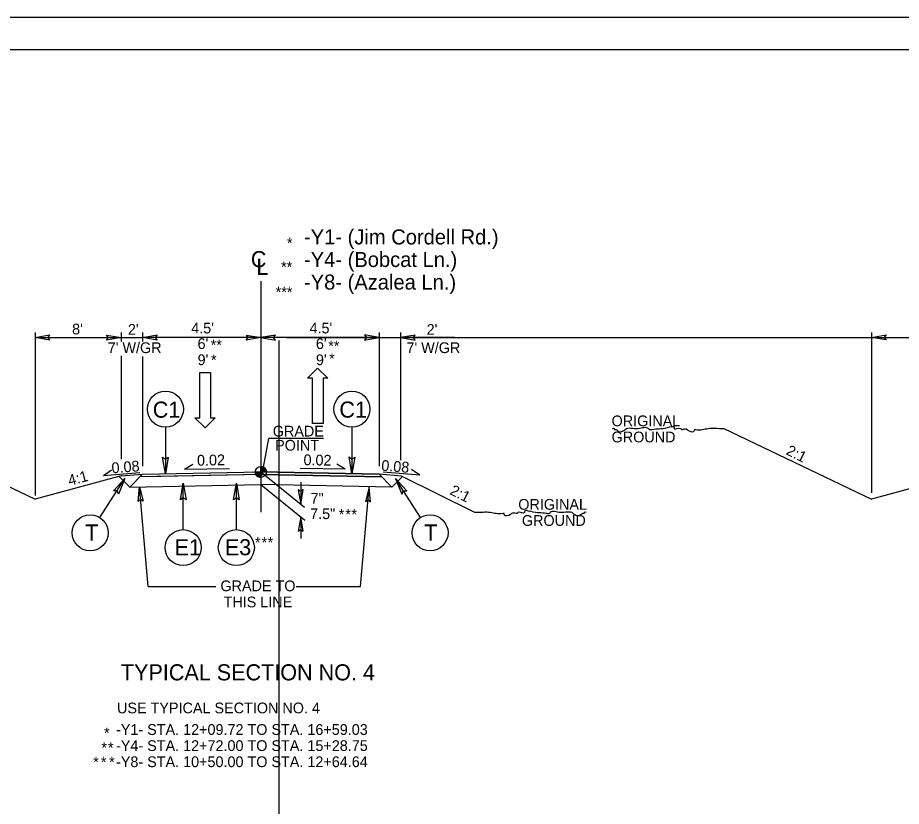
# Model space of a CAD drawing. Extents: x 18938 to 19565, y 6931 to 7973.
# Drawn here: x 19227.2 to 19309.4, y 7592.1 to 7665.5 of the extents above; entities that cross this region are included whole.
import ezdxf

# ---------------------------------------------------------------- set-up
doc = ezdxf.new("R2010")
doc.units = 0
for name, color, linetype in [('Old_Level_11', 7, 'Continuous'), ('Old_Level_2', 7, 'Continuous'), ('Prop Dimension', 7, 'Continuous'), ('Prop Pavement Schedule Description CELL', 7, 'Continuous'), ('Prop Shade Medium', 7, 'Continuous'), ('Prop Terminator CELL', 7, 'Continuous'), ('Sheet Data Field CELL', 7, 'Continuous'), ('Sheet Plot Border Outside CELL', 7, 'Continuous'), ('Sheet Typical CELL', 7, 'Continuous'), ('Typical Curb CELL', 7, 'Continuous'), ('Typical Detail Wedge1 CELL', 7, 'Continuous'), ('Typical Detail Wedge2 CELL', 7, 'Continuous'), ('Typical Detail Wedge3 CELL', 7, 'Continuous'), ('Typical Guardrail CELL', 7, 'Continuous'), ('Typical Hinge Slope Arterial CELL', 7, 'Continuous'), ('Typical ID Circle CELL', 7, 'Continuous'), ('Typical Pavement Slope Information CELL', 7, 'Continuous'), ('Typical Shoulder Slope Information CELL', 7, 'Continuous'), ('Typical Terminator CELL', 7, 'Continuous'), ('Typical Text General CELL', 7, 'Continuous'), ('Typical Text Grade Point CELL', 7, 'Continuous'), ('Typical Text ID Circle CELL', 7, 'Continuous'), ('Typical Text Label CELL', 7, 'Continuous')]:
    doc.layers.add(name, color=color, linetype=linetype)

msp = doc.modelspace()

# ---------------------------------------------------------------- linework, layer by layer
at = {"layer": 'Prop Dimension'}
msp.add_lwpolyline([(19155.167, 7519.077), (19382.434, 7519.077), (19382.434, 7665.511), (19155.167, 7665.511)], close=True, dxfattribs=at)
at = {"layer": 'Prop Pavement Schedule Description CELL'}
for p, q in [((19238.86, 7623.026), (19249.86, 7623.246)), ((19260.86, 7623.026), (19249.86, 7623.246)), ((19237.669, 7621.835), (19236.686, 7622.818)), ((19236.86, 7622.866), (19238.86, 7623.026)), ((19237.669, 7621.835), (19238.86, 7623.026)), ((19249.86, 7622.996), (19238.605, 7622.771)), ((19249.86, 7622.996), (19261.115, 7622.771)), ((19262.951, 7622.858), (19260.86, 7623.026)), ((19262.05, 7621.835), (19260.86, 7623.026)), ((19262.05, 7621.835), (19263.033, 7622.817)), ((19269.749, 7619.459), (19262.951, 7622.858)), ((19237.669, 7621.835), (19249.86, 7622.079)), ((19242.36, 7621.933), (19242.36, 7621.929)), ((19262.05, 7621.835), (19249.86, 7622.079)), ((19257.36, 7621.933), (19257.36, 7621.929))]:
    msp.add_line(p, q, dxfattribs=at)
at = {"layer": 'Prop Shade Medium'}
for p, q in [((19215.127, 7627.285), (19228.86, 7620.716)), ((19292.925, 7627.287), (19306.658, 7620.717)), ((19236.86, 7622.865), (19228.86, 7620.716)), ((19314.658, 7622.866), (19306.658, 7620.717))]:
    msp.add_line(p, q, dxfattribs=at)
at = {"layer": 'Sheet Data Field CELL'}
for points in [[(19230.21, 7635.518), (19228.86, 7635.751), (19230.217, 7635.991), (19230.045, 7635.751)], [(19235.51, 7635.983), (19236.86, 7635.751), (19235.502, 7635.511), (19235.675, 7635.751)], [(19240.21, 7635.518), (19238.86, 7635.751), (19240.217, 7635.991), (19240.045, 7635.751)], [(19248.515, 7635.983), (19249.865, 7635.751), (19248.508, 7635.511), (19248.68, 7635.751)], [(19251.215, 7635.983), (19249.865, 7635.751), (19251.223, 7635.511), (19251.05, 7635.751)], [(19259.51, 7635.518), (19260.86, 7635.751), (19259.502, 7635.991), (19259.675, 7635.751)], [(19264.21, 7635.983), (19262.86, 7635.751), (19264.217, 7635.511), (19264.045, 7635.751)], [(19308.008, 7635.519), (19306.658, 7635.752), (19308.016, 7635.992), (19307.843, 7635.752)], [(19238.454, 7620.488), (19238.569, 7621.853), (19238.925, 7620.521), (19238.671, 7620.673)], [(19253.337, 7621.591), (19253.569, 7620.241), (19253.809, 7621.599), (19253.569, 7621.426)], [(19260.062, 7620.461), (19259.948, 7621.827), (19259.59, 7620.495), (19259.844, 7620.646)], [(19253.801, 7617.725), (19253.569, 7619.075), (19253.329, 7617.717), (19253.569, 7617.89)]]:
    msp.add_lwpolyline(points, close=True, dxfattribs=at)
at = {"layer": 'Sheet Typical CELL'}
for p, q in [((19228.86, 7636.211), (19228.86, 7621.046)), ((19228.86, 7635.751), (19236.86, 7635.751)), ((19236.86, 7635.751), (19238.86, 7635.751)), ((19238.86, 7636.211), (19238.86, 7635.383)), ((19260.86, 7635.751), (19238.86, 7635.751)), ((19260.86, 7636.211), (19260.86, 7623.766)), ((19267.86, 7635.751), (19262.86, 7635.751)), ((19306.658, 7636.212), (19306.658, 7621.286)), ((19306.658, 7635.752), (19314.658, 7635.752)), ((19238.86, 7633.971), (19238.86, 7623.766)), ((19249.86, 7623.246), (19253.915, 7619.961)), ((19239.371, 7612.569), (19238.569, 7621.853)), ((19249.86, 7622.079), (19253.965, 7618.754)), ((19253.569, 7622.285), (19253.569, 7620.241)), ((19259.138, 7612.569), (19259.948, 7621.827)), ((19253.569, 7619.075), (19253.569, 7617.051)), ((19239.371, 7612.569), (19245.664, 7612.569)), ((19253.142, 7612.569), (19259.138, 7612.569))]:
    msp.add_line(p, q, dxfattribs=at)
at = {"layer": 'Typical Curb CELL'}
for points in [[(19282.561, 7627.287), (19282.732, 7627.287), (19282.732, 7627.201), (19282.903, 7627.201), (19282.989, 7627.116), (19283.674, 7627.116), (19283.76, 7627.201), (19284.959, 7627.287), (19285.901, 7627.287), (19285.987, 7627.201), (19286.244, 7627.201), (19287.7, 7627.373), (19288.3, 7627.373), (19288.3, 7627.287), (19288.899, 7627.287), (19288.985, 7627.201), (19289.071, 7627.201), (19289.499, 7627.201), (19289.585, 7627.116), (19290.184, 7627.116), (19290.184, 7627.201), (19290.27, 7627.201), (19291.469, 7627.287), (19292.839, 7627.287), (19292.925, 7627.287)], [(19280.113, 7619.459), (19279.941, 7619.459), (19279.941, 7619.374), (19279.77, 7619.374), (19279.685, 7619.288), (19278.999, 7619.288), (19278.914, 7619.374), (19277.714, 7619.459), (19276.772, 7619.459), (19276.687, 7619.374), (19276.43, 7619.374), (19274.974, 7619.545), (19274.374, 7619.545), (19274.374, 7619.459), (19273.775, 7619.459), (19273.689, 7619.374), (19273.603, 7619.374), (19273.175, 7619.374), (19273.089, 7619.288), (19272.49, 7619.288), (19272.49, 7619.374), (19272.404, 7619.374), (19271.205, 7619.459), (19269.834, 7619.459), (19269.749, 7619.459)]]:
    msp.add_spline(points, degree=3, dxfattribs=at)
at = {"layer": 'Typical Detail Wedge1 CELL'}
for p, q in [((19249.348, 7623.246), (19249.86, 7623.246)), ((19249.86, 7623.246), (19249.86, 7623.757)), ((19250.372, 7623.246), (19249.86, 7623.246)), ((19249.86, 7622.733), (19249.86, 7623.246)), ((19249.86, 7623.246), (19249.86, 7622.733))]:
    msp.add_line(p, q, dxfattribs=at)
for points in [[(19249.351, 7623.246), (19249.351, 7623.19)], [(19249.361, 7623.246), (19249.361, 7623.13)], [(19249.371, 7623.246), (19249.371, 7623.092)], [(19249.382, 7623.246), (19249.382, 7623.063)], [(19249.392, 7623.246), (19249.392, 7623.038)], [(19249.402, 7623.246), (19249.402, 7623.016)], [(19249.412, 7623.246), (19249.412, 7622.997)], [(19249.423, 7623.246), (19249.423, 7622.979)], [(19249.433, 7623.246), (19249.433, 7622.963)], [(19249.443, 7623.246), (19249.443, 7622.948)], [(19249.453, 7623.246), (19249.453, 7622.935)], [(19249.464, 7623.246), (19249.464, 7622.922)], [(19249.474, 7623.246), (19249.474, 7622.909)], [(19249.484, 7623.246), (19249.484, 7622.898)], [(19249.494, 7623.246), (19249.494, 7622.887)], [(19249.505, 7623.246), (19249.504, 7622.877)], [(19249.515, 7623.246), (19249.515, 7622.867)], [(19249.525, 7623.246), (19249.525, 7622.858)], [(19249.535, 7623.246), (19249.535, 7622.85)], [(19249.545, 7623.246), (19249.545, 7622.841)], [(19249.556, 7623.246), (19249.556, 7622.834)], [(19249.566, 7623.246), (19249.566, 7622.826)], [(19249.576, 7623.246), (19249.576, 7622.819)], [(19249.586, 7623.246), (19249.586, 7622.813)], [(19249.597, 7623.246), (19249.596, 7622.806)], [(19249.607, 7623.246), (19249.607, 7622.8)], [(19249.617, 7623.246), (19249.617, 7622.795)], [(19249.627, 7623.246), (19249.627, 7622.789)], [(19249.638, 7623.246), (19249.638, 7622.784)], [(19249.648, 7623.246), (19249.648, 7622.78)], [(19249.658, 7623.246), (19249.658, 7622.775)], [(19249.669, 7623.246), (19249.668, 7622.771)], [(19249.679, 7623.246), (19249.679, 7622.767)], [(19249.689, 7623.246), (19249.689, 7622.763)], [(19249.699, 7623.246), (19249.699, 7622.759)], [(19249.709, 7623.246), (19249.709, 7622.756)], [(19249.72, 7623.246), (19249.719, 7622.753)], [(19249.73, 7623.246), (19249.73, 7622.75)], [(19249.74, 7623.246), (19249.74, 7622.748)], [(19249.75, 7623.246), (19249.75, 7622.745)], [(19249.761, 7623.246), (19249.76, 7622.743)], [(19249.771, 7623.246), (19249.771, 7622.742)], [(19249.781, 7623.246), (19249.781, 7622.74)], [(19249.791, 7623.246), (19249.791, 7622.738)], [(19249.801, 7623.246), (19249.801, 7622.737)], [(19249.812, 7623.246), (19249.812, 7622.736)], [(19249.822, 7623.246), (19249.822, 7622.735)], [(19249.832, 7623.246), (19249.832, 7622.735)], [(19249.843, 7623.246), (19249.843, 7622.734)], [(19249.853, 7623.246), (19249.853, 7622.733), (19249.853, 7622.733)], [(19249.865, 7623.757), (19249.865, 7623.757), (19249.865, 7623.246)], [(19249.875, 7623.757), (19249.875, 7623.246)], [(19249.885, 7623.757), (19249.885, 7623.246)], [(19249.896, 7623.756), (19249.896, 7623.246)], [(19249.906, 7623.755), (19249.906, 7623.246)], [(19249.916, 7623.754), (19249.916, 7623.246)], [(19249.927, 7623.753), (19249.927, 7623.246)], [(19249.937, 7623.752), (19249.937, 7623.246)], [(19249.947, 7623.75), (19249.947, 7623.246)], [(19249.957, 7623.748), (19249.957, 7623.246)], [(19249.968, 7623.746), (19249.967, 7623.246)], [(19249.978, 7623.744), (19249.978, 7623.246)], [(19249.988, 7623.741), (19249.988, 7623.246)], [(19249.998, 7623.738), (19249.998, 7623.246)], [(19250.008, 7623.735), (19250.008, 7623.246)], [(19250.019, 7623.732), (19250.019, 7623.246)], [(19250.029, 7623.729), (19250.029, 7623.246)], [(19250.039, 7623.725), (19250.039, 7623.246)], [(19250.049, 7623.721), (19250.049, 7623.246)], [(19250.06, 7623.717), (19250.059, 7623.246)], [(19250.07, 7623.712), (19250.07, 7623.246)], [(19250.08, 7623.708), (19250.08, 7623.246)], [(19250.09, 7623.703), (19250.09, 7623.246)], [(19250.1, 7623.697), (19250.1, 7623.246)], [(19250.111, 7623.692), (19250.111, 7623.246)], [(19250.121, 7623.686), (19250.121, 7623.246)], [(19250.131, 7623.68), (19250.131, 7623.246)], [(19250.142, 7623.673), (19250.142, 7623.246)], [(19250.152, 7623.666), (19250.152, 7623.246)], [(19250.162, 7623.659), (19250.162, 7623.246)], [(19250.172, 7623.651), (19250.172, 7623.246)], [(19250.183, 7623.643), (19250.182, 7623.246)], [(19250.193, 7623.635), (19250.193, 7623.246)], [(19250.203, 7623.625), (19250.203, 7623.245)], [(19250.213, 7623.616), (19250.213, 7623.246)], [(19250.223, 7623.606), (19250.223, 7623.245)], [(19250.234, 7623.595), (19250.234, 7623.245)], [(19250.244, 7623.584), (19250.244, 7623.246)], [(19250.254, 7623.572), (19250.254, 7623.245)], [(19250.264, 7623.559), (19250.264, 7623.245)], [(19250.275, 7623.546), (19250.274, 7623.246)], [(19250.285, 7623.531), (19250.285, 7623.245)], [(19250.295, 7623.515), (19250.295, 7623.245)], [(19250.305, 7623.498), (19250.305, 7623.246)], [(19250.316, 7623.479), (19250.316, 7623.245)], [(19250.326, 7623.458), (19250.326, 7623.245)], [(19250.336, 7623.434), (19250.336, 7623.246)], [(19250.346, 7623.405), (19250.346, 7623.245)], [(19250.357, 7623.37), (19250.357, 7623.245)], [(19250.367, 7623.318), (19250.367, 7623.246)]]:
    msp.add_lwpolyline(points, dxfattribs=at)
msp.add_circle((19249.86, 7623.245), 0.512, dxfattribs=at)
for start, end in [(179.99048, 269.99048), (359.99048, 89.99048)]:
    msp.add_arc((19249.86, 7623.245), 0.512, start, end, dxfattribs=at)
at = {"layer": 'Typical Detail Wedge3 CELL'}
for p, q in [((19244.184, 7628.282), (19244.184, 7632.482)), ((19244.184, 7632.482), (19245.174, 7632.482)), ((19245.174, 7632.482), (19245.174, 7628.282)), ((19254.213, 7631.952), (19255.143, 7632.897)), ((19255.143, 7632.897), (19256.103, 7631.952)), ((19254.663, 7631.952), (19254.213, 7631.952)), ((19254.663, 7627.752), (19254.663, 7631.952)), ((19256.103, 7631.952), (19255.653, 7631.952)), ((19255.653, 7631.952), (19255.653, 7627.752)), ((19244.694, 7627.337), (19243.734, 7628.282)), ((19243.734, 7628.282), (19244.184, 7628.282)), ((19245.624, 7628.282), (19244.694, 7627.337)), ((19245.174, 7628.282), (19245.624, 7628.282)), ((19255.653, 7627.752), (19254.663, 7627.752))]:
    msp.add_line(p, q, dxfattribs=at)
at = {"layer": 'Typical Guardrail CELL'}
for p, q in [((19252.244, 7635.751), (19380.142, 7635.751)), ((19251.527, 7635.457), (19251.527, 7289.252))]:
    msp.add_line(p, q, dxfattribs=at)
at = {"layer": 'Typical Hinge Slope Arterial CELL'}
for p, q in [((19238.86, 7623.026), (19249.86, 7623.246)), ((19249.86, 7623.246), (19260.86, 7623.026)), ((19238.605, 7622.771), (19238.86, 7623.026)), ((19240.605, 7622.811), (19238.605, 7622.771)), ((19249.86, 7622.996), (19240.605, 7622.811)), ((19240.605, 7622.811), (19240.605, 7622.811)), ((19261.115, 7622.771), (19249.86, 7622.996)), ((19260.86, 7623.026), (19261.115, 7622.771))]:
    msp.add_line(p, q, dxfattribs=at)
at = {"layer": 'Typical ID Circle CELL'}
for p, q in [((19236.86, 7636.211), (19236.86, 7635.379)), ((19262.86, 7636.211), (19262.86, 7624.34)), ((19236.86, 7634.052), (19236.86, 7624.426))]:
    msp.add_line(p, q, dxfattribs=at)
at = {"layer": 'Typical Pavement Slope Information CELL'}
msp.add_lwpolyline([(19380.142, 7662.503), (19177.642, 7662.503), (19177.642, 7522.088), (19380.142, 7522.088)], close=True, dxfattribs=at)
at = {"layer": 'Typical Terminator CELL'}
for p, q in [((19240.983, 7627.399), (19240.983, 7623.068)), ((19258.337, 7627.407), (19258.337, 7623.076)), ((19234.892, 7618.989), (19237.219, 7622.642)), ((19264.698, 7618.988), (19262.371, 7622.641)), ((19242.641, 7617.872), (19242.641, 7622.203)), ((19247.582, 7617.872), (19247.582, 7622.203))]:
    msp.add_line(p, q, dxfattribs=at)
for centre in [(19240.983, 7629.075), (19258.337, 7629.083), (19233.992, 7617.575), (19265.598, 7617.574), (19242.641, 7616.197), (19247.582, 7616.197)]:
    msp.add_circle(centre, 1.676, dxfattribs=at)
at = {"layer": 'Typical Text General CELL'}
for points in [[(19241.25, 7624.62), (19240.983, 7623.068), (19240.707, 7624.629), (19240.983, 7624.43)], [(19258.604, 7624.628), (19258.337, 7623.076), (19258.061, 7624.637), (19258.337, 7624.438)], [(19236.16, 7621.477), (19237.219, 7622.642), (19236.613, 7621.178), (19236.487, 7621.493)], [(19263.43, 7621.476), (19262.371, 7622.641), (19262.977, 7621.177), (19263.103, 7621.492)], [(19242.374, 7620.652), (19242.641, 7622.203), (19242.917, 7620.643), (19242.641, 7620.841)], [(19247.315, 7620.652), (19247.582, 7622.203), (19247.858, 7620.643), (19247.582, 7620.841)]]:
    msp.add_lwpolyline(points, close=True, dxfattribs=at)
at = {"layer": 'Typical Text Grade Point CELL'}
for p, q in [((19235.229, 7622.917), (19235.982, 7623.436)), ((19235.229, 7622.917), (19238.615, 7623.188)), ((19242.764, 7623.486), (19243.547, 7623.959)), ((19242.764, 7623.486), (19246.953, 7623.57)), ((19257.708, 7623.486), (19253.519, 7623.57)), ((19257.708, 7623.486), (19256.925, 7623.959)), ((19264.638, 7622.952), (19261.252, 7623.222)), ((19264.638, 7622.952), (19263.885, 7623.471))]:
    msp.add_line(p, q, dxfattribs=at)
at = {"layer": 'Typical Text ID Circle CELL'}
for p, q in [((19249.86, 7640.978), (19249.865, 7635.751)), ((19249.865, 7635.751), (19249.86, 7619.509)), ((19250.11, 7623.699), (19250.605, 7626.367)), ((19255.682, 7626.366), (19250.605, 7626.367))]:
    msp.add_line(p, q, dxfattribs=at)

# ---------------------------------------------------------------- texts
at = {"layer": 'Old_Level_11'}
for s, height, p in [('TYPICAL SECTION NO. 4', 1.5, (19236.844, 7603.845)), ('USE TYPICAL SECTION NO. 4', 1, (19236.484, 7600.781))]:
    msp.add_text(s, height=height, dxfattribs=at).set_placement(p)
at = {"layer": 'Old_Level_2'}
for s, p in [('ORIGINAL', (19282.484, 7627.493)), ('GROUND', (19282.484, 7625.993))]:
    msp.add_text(s, height=1, rotation=360, dxfattribs=at).set_placement(p)
for s, p in [('ORIGINAL', (19273.805, 7619.723)), ('GROUND', (19274.142, 7618.223))]:
    msp.add_text(s, height=1, dxfattribs=at).set_placement(p)
at = {"layer": 'Prop Terminator CELL'}
for s, p in [('C1', (19239.809, 7628.287)), ('C1', (19257.163, 7628.295)), ('T', (19265.053, 7616.854)), ('E1', (19241.833, 7615.485)), ('E3', (19246.51, 7615.485))]:
    msp.add_text(s, height=1.5, dxfattribs=at).set_placement(p)
msp.add_text('T', height=1.5, rotation=360, dxfattribs=at).set_placement((19233.523, 7616.855))
at = {"layer": 'Sheet Plot Border Outside CELL'}
for s, p in [('GRADE', (19250.971, 7626.535)), ('POINT', (19251.189, 7625.224))]:
    msp.add_text(s, height=1, rotation=0.00004, dxfattribs=at).set_placement(p)
at = {"layer": 'Sheet Typical CELL'}
for s, p in [('*', (19252.287, 7644.036)), ('**', (19251.742, 7641.812)), ('***', (19251.242, 7639.471)), ('**', (19245.196, 7634.549)), ('**', (19256.13, 7634.457)), ('*', (19245.223, 7633.162)), ('*', (19256.216, 7633.279)), ('*', (19257.105, 7618.79)), ('*', (19257.72, 7618.79)), ('*', (19258.282, 7618.79)), ('*', (19249.313, 7616.176)), ('*', (19249.928, 7616.176)), ('*', (19250.49, 7616.176)), ('*', (19235.275, 7598.456)), ('*', (19235.031, 7597.08)), ('*', (19235.642, 7597.08)), ('*', (19234.267, 7595.742)), ('*', (19234.977, 7595.742)), ('*', (19235.749, 7595.742))]:
    msp.add_text(s, height=1, dxfattribs=at).set_placement(p)
at = {"layer": 'Typical Detail Wedge2 CELL'}
for s, p in [("8'", (19232.306, 7636.04)), ("2'", (19237.495, 7636.001)), ("4.5'", (19243.384, 7636.129)), ("4.5'", (19254.389, 7636.129)), ("2'", (19265.28, 7636.001)), ("6'", (19243.977, 7634.679)), ("6'", (19254.983, 7634.679)), ("7' W/GR", (19235.619, 7634.301)), ("7' W/GR", (19263.404, 7634.301)), ("9'", (19243.977, 7633.179)), ("9'", (19254.983, 7633.179)), ('7"', (19254.484, 7620.283)), ('7.5"', (19254.448, 7618.852)), ('GRADE TO', (19246.1, 7612.143)), ('THIS LINE', (19246.391, 7610.643)), ('-Y1- STA. 12+09.72 TO STA. 16+59.03', (19236.391, 7598.775)), ('-Y4- STA. 12+72.00 TO STA. 15+28.75', (19236.391, 7597.275)), ('-Y8- STA. 10+50.00 TO STA. 12+64.64', (19236.391, 7595.775))]:
    msp.add_text(s, height=1, dxfattribs=at).set_placement(p)
at = {"layer": 'Typical Shoulder Slope Information CELL'}
for s, rotation, p in [('2:1', 333.43491, (19298.634, 7624.909)), ('4:1', 15.1346, (19232.076, 7621.941)), ('2:1', 333.43491, (19267.36, 7621.199))]:
    msp.add_text(s, height=1, rotation=rotation, dxfattribs=at).set_placement(p)
at = {"layer": 'Typical Text Grade Point CELL'}
for s, rotation, p in [('0.02', 1.14574, (19243.932, 7623.821)), ('0.02', 358.85426, (19253.823, 7623.875)), ('0.08', 4.5738, (19236.017, 7623.106)), ('0.08', 355.4262, (19261.034, 7623.365))]:
    msp.add_text(s, height=1, rotation=rotation, dxfattribs=at).set_placement(p)
at = {"layer": 'Typical Text Label CELL'}
for s, height, p in [('-Y1- (Jim Cordell Rd.)', 1.4, (19253.874, 7644.41)), ('C', 1.5, (19248.931, 7642.286)), ('-Y4- (Bobcat Ln.)', 1.4, (19253.874, 7642.31)), ('L', 1.5, (19249.447, 7641.579)), ('-Y8- (Azalea Ln.)', 1.4, (19253.874, 7640.21))]:
    msp.add_text(s, height=height, dxfattribs=at).set_placement(p)

doc.saveas('drawing.dxf')
